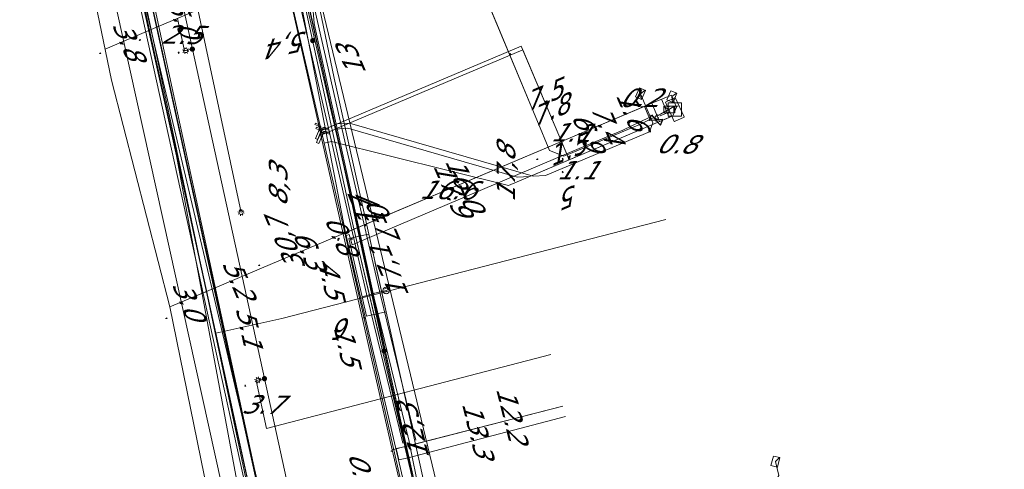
# Model space of a CAD drawing. Header units: metres. Extents: x 124576 to 133557, y 395865 to 402386.
# Tile 295 of 447: x 128447 to 128521, y 402221 to 402255. Entities that reach past the tile are written whole.
import ezdxf
from ezdxf.enums import TextEntityAlignment as Align

# ---------------------------------------------------------------- set-up
doc = ezdxf.new("R2010")
doc.units = ezdxf.units.M
doc.header["$MEASUREMENT"] = 0
for name, color, linetype, lineweight, true_color in [('LG_Datatransport_Eurofiber_Nederland_BV', 3, 'Continuous', 13, 0x00ff00), ('LG_Datatransport_KPN_BV', 3, 'Continuous', 13, 0x00ff00), ('LG_Datatransport_Tele2_Nederland_BV', 3, 'Continuous', 13, 0x00ff00), ('LG_Datatransport_Ziggo_BV', 3, 'Continuous', 13, 0x00ff00), ('LG_Gas_Lage_Druk_Enexis_Netbeheer_BV', 7, 'Continuous', 13, 0xffdc7d), ('LG_Gas_Lage_Druk_P_Enexis_Netbeheer_BV', 7, 'Continuous', 13, 0xffdc7d), ('LG_Laag_Spanning', 7, 'Continuous', 13, 0x960000), ('LG_Laag_Spanning_Enexis_Netbeheer_BV', 7, 'Continuous', 13, 0x960000), ('LG_Midden_Spanning_Enexis_Netbeheer_BV', 7, 'Continuous', 13, 0xd20000), ('LG_Riool_Onder_Druk_Gemeente_Loon_op_Zand', 7, 'Continuous', 13, 0x800080), ('LG_Riool_Onder_Druk_New_Water_Business_Tilburg_BV', 5, 'Continuous', 13, 0x0000ff), ('LG_unet-4_Brabant_Water', 5, 'Continuous', 13, 0x0000ff), ('MV_Datatransport_lijn', 3, 'Continuous', 0, 0x00ff00)]:
    doc.layers.add(name, color=color, linetype=linetype, lineweight=lineweight, true_color=true_color)
for name, color, linetype, lineweight in [('LG_Datatransport_P_KPN_BV', 7, 'Continuous', 0), ('LG_Datatransport_P_Ziggo_BV', 7, 'Continuous', 0), ('LG_Laag_Spanning_P_Enexis_Netbeheer_BV', 7, 'Continuous', 0), ('LG_n00003_Spitters_Electrotechniek_BV', 7, 'Continuous', 13), ('MV_Datatransport', 7, 'Continuous', 0), ('MV_Gas_Lage_Druk', 7, 'Continuous', 0), ('MV_Gas_Lage_Druk_lijn', 7, 'Continuous', 0), ('MV_Gas_Lage_Druk_pijl', 7, 'Continuous', 0), ('MV_Laag_Spanning', 7, 'Continuous', 0), ('MV_Laag_Spanning_lijn', 7, 'Continuous', 0), ('MV_Laag_Spanning_pijl', 7, 'Continuous', 0), ('MV_Midden_Spanning', 7, 'Continuous', 0), ('MV_Midden_Spanning_lijn', 7, 'Continuous', 0), ('MV_Midden_Spanning_pijl', 7, 'Continuous', 0), ('MV_unet-4', 7, 'Continuous', 0)]:
    doc.layers.add(name, color=color, linetype=linetype, lineweight=lineweight)
doc.styles.add('Klic_Annotatie', font='verdanai.ttf', dxfattribs={"oblique": 20, "height": 1.4})
doc.styles.add('Style-Arial Narrow', font='ARIALN.TTF')

# ---------------------------------------------------------------- blocks, each defined once
blk = doc.blocks.new('Onbekend_5')
at = {"layer": 'LG_Datatransport_P_Ziggo_BV'}
blk.add_hatch(color=256, dxfattribs=at).paths.add_polyline_path([(-0.25, -1.07, -0.262633), (0.23, 0.15), (0.59, 0.47, 0.379827), (0.7, 1.26), (0.69, 1.26, 0.228508), (-0.03, 1.53), (-0.03, 1.52, 0.459053), (-0.82, 0.79), (-1.29, 0.85, -0.414214), (-0.08, 2, -0.243799), (1.09, 1.52, -0.379827), (0.9, 0.11), (0.54, -0.2, 0.262633), (0.23, -1.08), (-0.17, -1.07)])
blk.add_circle((0, 0), 2.5, dxfattribs=at)
at = {"layer": 'LG_Datatransport_P_Ziggo_BV', "extrusion": (0, 0, -1)}
blk.add_solid([(0.34, -2.06), (-0.21, -2.06), (0.34, -1.51), (-0.21, -1.51)], dxfattribs=at)
blk = doc.blocks.new('Mof')
at = {"layer": 'LG_Laag_Spanning_P_Enexis_Netbeheer_BV'}
h = blk.add_hatch(color=256, dxfattribs=at)
edge = h.paths.add_edge_path()
edge.add_arc((0, 0), 2, 0, 360)
blk = doc.blocks.new('DeliveryPoint')
at = {"layer": 'LG_Laag_Spanning_P_Enexis_Netbeheer_BV', "flags": 128}
blk.add_lwpolyline([(-3.75, -2.5), (3.75, -2.5), (3.75, 2.5), (-3.75, 2.5), (-3.75, -2.5)], close=True, dxfattribs=at)
blk.add_lwpolyline([(-3.75, 2.5), (-3.75, 2.16), (0, 0), (3.75, 2.16)], dxfattribs=at)
blk = doc.blocks.new('Streetlight')
at = {"layer": 'LG_Laag_Spanning_P_Enexis_Netbeheer_BV'}
for p, q in [((-1.77, 1.77), (-1.06, 1.06)), ((0, 2.5), (0, 1.5)), ((1.77, 1.77), (1.06, 1.06)), ((-1.06, -1.06), (-1.77, -1.77)), ((0, -1.5), (0, -2.5)), ((1.06, -1.06), (1.77, -1.77))]:
    blk.add_line(p, q, dxfattribs=at)
at = {"layer": 'LG_Laag_Spanning_P_Enexis_Netbeheer_BV', "flags": 128}
for points in [[(-2.5, 0), (-1.5, 0)], [(1.5, 0), (2.5, 0)]]:
    blk.add_lwpolyline(points, dxfattribs=at)
at = {"layer": 'LG_Laag_Spanning_P_Enexis_Netbeheer_BV'}
blk.add_circle((0, 0), 1.5, dxfattribs=at)
blk = doc.blocks.new('DeliveryPoint_1')
at = {"layer": 'LG_Gas_Lage_Druk_P_Enexis_Netbeheer_BV', "flags": 128}
blk.add_lwpolyline([(-3.75, -2.5), (3.75, -2.5), (3.75, 2.5), (-3.75, 2.5), (-3.75, -2.5)], close=True, dxfattribs=at)
blk.add_lwpolyline([(-3.75, 2.5), (-3.75, 2.16), (0, 0), (3.75, 2.16)], dxfattribs=at)
blk = doc.blocks.new('Aftakzadel')
at = {"layer": 'LG_Gas_Lage_Druk_P_Enexis_Netbeheer_BV', "flags": 128}
blk.add_lwpolyline([(3, 3.12, 0.414214), (1, 1.12), (1, -6.38), (-1, -6.38), (-1, 1.12, 0.414214), (-3, 3.12), (-5.5, 3.12), (-5.5, 4.12), (-3, 4.12, -0.414214), (0, 1.12, -0.414214), (3, 4.12), (5.5, 4.12), (5.5, 3.12), (3, 3.12)], format="xyb", close=True, dxfattribs=at)
blk = doc.blocks.new('Verloopstuk')
at = {"layer": 'LG_Gas_Lage_Druk_P_Enexis_Netbeheer_BV', "lineweight": 30, "flags": 128}
for points in [[(-3.02, -0.01), (-7.65, -2.3), (-7.57, 2.29), (-3.02, -0.01)], [(-3.02, -0.01), (1.62, -2.3), (1.54, 2.29), (-3.02, -0.01)]]:
    blk.add_lwpolyline(points, close=True, dxfattribs=at)
at = {"layer": 'LG_Gas_Lage_Druk_P_Enexis_Netbeheer_BV', "color": 7, "linetype": 'Continuous', "style": 'Style-Arial Narrow'}
blk.add_text('G', height=3.5, dxfattribs=at).set_placement((-3.05, 2.63), align=Align.MIDDLE_CENTER)
blk = doc.blocks.new('Aansluitkast_1')
at = {"layer": 'LG_Laag_Spanning_P_Enexis_Netbeheer_BV'}
for p, q in [((-2.5, 2.5), (2.5, 2.5)), ((0, -2.5), (0, 2.5))]:
    blk.add_line(p, q, dxfattribs=at)
at = {"layer": 'LG_Laag_Spanning_P_Enexis_Netbeheer_BV', "flags": 128}
blk.add_lwpolyline([(-5, -5), (5, -5), (5, 5), (-5, 5), (-5, -5)], close=True, dxfattribs=at)
blk = doc.blocks.new('m_pijl')
at = {"layer": 'MV_Laag_Spanning_pijl'}
blk.add_hatch(color=7, dxfattribs=at).paths.add_polyline_path([(-1, -0.33), (-1, 0), (-1, 0.33), (0, 0)])
at = {"layer": 'MV_Laag_Spanning_pijl', "flags": 128}
blk.add_lwpolyline([(-1, 0), (-1, 0.33), (0, 0), (-1, -0.33), (-1, 0)], close=True, dxfattribs=at)
blk = doc.blocks.new('m_pijl_1')
at = {"layer": 'MV_Midden_Spanning_pijl'}
blk.add_hatch(color=7, dxfattribs=at).paths.add_polyline_path([(-1, -0.33), (-1, 0), (-1, 0.33), (0, 0)])
at = {"layer": 'MV_Midden_Spanning_pijl', "flags": 128}
blk.add_lwpolyline([(-1, 0), (-1, 0.33), (0, 0), (-1, -0.33), (-1, 0)], close=True, dxfattribs=at)
blk = doc.blocks.new('m_pijl_2')
at = {"layer": 'MV_Gas_Lage_Druk_pijl'}
blk.add_hatch(color=7, dxfattribs=at).paths.add_polyline_path([(-1, -0.33), (-1, 0), (-1, 0.33), (0, 0)])
at = {"layer": 'MV_Gas_Lage_Druk_pijl', "flags": 128}
blk.add_lwpolyline([(-1, 0), (-1, 0.33), (0, 0), (-1, -0.33), (-1, 0)], close=True, dxfattribs=at)
blk = doc.blocks.new('Mof_2')
at = {"layer": 'LG_Datatransport_P_KPN_BV'}
h = blk.add_hatch(color=256, dxfattribs=at)
edge = h.paths.add_edge_path()
edge.add_arc((0, 0), 2, 0, 360)

msp = doc.modelspace()

# ---------------------------------------------------------------- linework, layer by layer
at = {"layer": 'LG_Datatransport_Eurofiber_Nederland_BV', "flags": 128}
for points in [[(128432.3, 402185.3), (128432.9, 402185.28), (128433.86, 402184.62), (128436.2, 402184.5), (128440.62, 402184.41), (128468.19, 402185.14), (128471.52, 402190.82), (128467.14, 402209.54), (128457.33, 402254.05), (128445, 402309.6), (128456.9, 402312.2), (128455.3, 402315.5), (128454.377, 402319.731)], [(128432.301, 402185.3), (128432.905, 402185.284), (128433.858, 402184.616), (128436.2, 402184.5), (128440.2, 402184.4), (128468.2, 402185.1), (128471.5, 402190.8), (128467.1, 402209.5), (128445.1, 402309.4), (128456.9, 402312.2), (128455.3, 402315.5), (128454.367, 402319.731)], [(128432.301, 402185.3), (128432.905, 402185.284), (128433.858, 402184.616), (128436.2, 402184.5), (128440.617, 402184.413), (128468.193, 402185.141), (128471.517, 402190.823), (128467.139, 402209.537), (128457.326, 402254.049), (128445, 402309.6), (128456.9, 402312.2), (128455.3, 402315.5), (128454.377, 402319.731)], [(128432.33, 402185.28), (128432.9, 402185.28), (128433.86, 402184.62), (128436.2, 402184.5), (128440.2, 402184.4), (128468.2, 402185.1), (128471.5, 402190.8), (128467.1, 402209.5), (128445.1, 402309.4), (128456.9, 402312.2), (128455.3, 402315.5), (128454.367, 402319.731)]]:
    msp.add_lwpolyline(points, dxfattribs=at)
at = {"layer": 'LG_Datatransport_KPN_BV', "flags": 128}
for points in [[(128455.218, 402311.621), (128454.46, 402311.454), (128449.558, 402310.378), (128449.065, 402310.272), (128444.18, 402309.197), (128455.315, 402259.014), (128466.045, 402210.181)], [(128483.152, 402191.598), (128479.663, 402207.105), (128476.063, 402222.351), (128476.057, 402222.38), (128474.153, 402231.125), (128470.046, 402250), (128468.176, 402258.597), (128466.353, 402267.195), (128465.979, 402268.958)], [(128474.153, 402231.125), (128468.176, 402258.597), (128465.979, 402268.958)], [(128483.485, 402191.127), (128483.215, 402193.894), (128481.047, 402201.616), (128476.067, 402222.336), (128476.057, 402222.38), (128472.214, 402238.766), (128467.911, 402258.453), (128466.747, 402263.778), (128466.234, 402266.12)], [(128466.747, 402263.778), (128467.911, 402258.453), (128472.214, 402238.766), (128474.131, 402230.59)]]:
    msp.add_lwpolyline(points, dxfattribs=at)
at = {"layer": 'LG_Datatransport_Tele2_Nederland_BV', "flags": 128}
msp.add_lwpolyline([(128468, 402194.4), (128468.916, 402195.315), (128469.1, 402200.3), (128454.2, 402269.3), (128452.9, 402273.4), (128452.9, 402275.4)], dxfattribs=at)
at = {"layer": 'LG_Datatransport_Ziggo_BV'}
for p, q in [((128456.209, 402256.345), (128461.8, 402230.906)), ((128456.209, 402256.345), (128461.8, 402230.906)), ((128474.644, 402234.124), (128473.667, 402233.909)), ((128473.667, 402233.909), (128476.304, 402221.503)), ((128461.8, 402230.906), (128471.677, 402185.478)), ((128461.8, 402230.906), (128471.677, 402185.478)), ((128476.304, 402221.503), (128488.18, 402224.62))]:
    msp.add_line(p, q, dxfattribs=at)
at = {"layer": 'LG_Datatransport_Ziggo_BV', "flags": 128}
for points in [[(128494.232, 402316.236), (128488.12, 402314.275), (128473.327, 402310.478), (128464.711, 402309.152), (128462.599, 402309.546), (128461.744, 402309.749), (128460.812, 402308.976), (128458.4, 402307.697), (128458.216, 402307.434), (128458.164, 402307.155), (128461.189, 402294.577), (128461.733, 402291.673), (128464.246, 402275.85), (128465.618, 402275.596), (128466.467, 402267.979), (128467.958, 402260.416), (128468.274, 402259.19), (128469.054, 402256.157), (128469.223, 402254.279), (128473.667, 402233.909), (128474.644, 402234.124)], [(128474.644, 402234.124), (128473.667, 402233.909), (128469.223, 402254.279), (128469.054, 402256.157), (128468.274, 402259.19), (128482.865, 402265.841)], [(128455.565, 402259.275), (128471.677, 402185.478), (128476.427, 402186.088), (128484.274, 402187.245), (128485.244, 402185.413), (128486.6, 402182.574), (128489.458, 402176.224), (128491.84, 402173.62), (128518.426, 402146.244), (128590.303, 402070.175), (128654.699, 402000.481), (128599.863, 401941.045), (128598.303, 401939.972), (128594.351, 401941.948), (128573.508, 401917.389)], [(128468.274, 402259.19), (128469.054, 402256.157), (128469.223, 402254.279), (128473.667, 402233.909)], [(128390.59, 402209.053), (128387.032, 402203.853), (128387.12, 402188.761), (128388.028, 402186.072), (128407.673, 402185.749), (128422.745, 402185.458), (128446.646, 402184.381), (128463.198, 402184.554), (128471.677, 402185.478), (128475.032, 402185.909), (128484.274, 402187.245), (128482.151, 402195.195), (128479.205, 402207.562), (128476.304, 402221.503), (128473.667, 402233.909), (128474.644, 402234.124)], [(128405.795, 402207.93), (128407.199, 402189.053), (128407.991, 402188.617), (128407.673, 402185.749), (128422.745, 402185.458), (128446.646, 402184.381), (128463.198, 402184.554), (128471.677, 402185.478), (128475.032, 402185.909), (128484.274, 402187.245), (128482.151, 402195.195), (128479.205, 402207.562), (128476.304, 402221.503), (128473.667, 402233.909), (128474.644, 402234.124)], [(128474.644, 402234.124), (128473.667, 402233.909), (128476.304, 402221.503), (128479.205, 402207.562), (128482.151, 402195.195), (128484.274, 402187.245), (128485.244, 402185.413), (128486.6, 402182.574), (128489.458, 402176.224), (128491.84, 402173.62), (128515.879, 402181.668)], [(128474.644, 402234.124), (128473.667, 402233.909), (128476.304, 402221.503), (128488.18, 402224.62)], [(128476.304, 402221.503), (128479.205, 402207.562), (128482.151, 402195.195), (128484.274, 402187.245)]]:
    msp.add_lwpolyline(points, dxfattribs=at)
at = {"layer": 'LG_Gas_Lage_Druk_Enexis_Netbeheer_BV', "flags": 128}
for points in [[(128485.879, 402170.929), (128485.42, 402173.157), (128484.931, 402175.532), (128477.301, 402212.565), (128477.16, 402213.251), (128475.096, 402222.098), (128471.389, 402238.409), (128469.724, 402245.846), (128469.657, 402246.144), (128466.984, 402258.08), (128465.074, 402266.568)], [(128469.657, 402246.144), (128470.945, 402246.688), (128471.886, 402246.744), (128485.742, 402242.746), (128486.683, 402242.802), (128494.516, 402246.109), (128494.782, 402246.764), (128493.847, 402248.974)], [(128495.286, 402246.868), (128496.295, 402247.294), (128496.561, 402247.949), (128496.219, 402248.759)], [(128469.724, 402245.846), (128470.819, 402246.309), (128471.76, 402246.364), (128484.545, 402242.675), (128485.486, 402242.731), (128493.687, 402246.193), (128495.286, 402246.868)]]:
    msp.add_lwpolyline(points, dxfattribs=at)
at = {"layer": 'LG_Laag_Spanning', "flags": 128}
msp.add_lwpolyline([(128496.404, 402246.873), (128496.406, 402246.873), (128496.407, 402246.874), (128497.135, 402247.207), (128497.136, 402247.208), (128497.137, 402247.208), (128497.138, 402247.209), (128497.139, 402247.21), (128497.14, 402247.211), (128497.14, 402247.212), (128497.141, 402247.214), (128497.141, 402247.215), (128497.141, 402247.216), (128497.141, 402247.217), (128497.141, 402247.219), (128497.14, 402247.22), (128496.473, 402248.675), (128496.472, 402248.676), (128496.472, 402248.677), (128496.471, 402248.678), (128496.47, 402248.679), (128496.469, 402248.68), (128496.468, 402248.68), (128496.467, 402248.681), (128496.465, 402248.681), (128496.464, 402248.681), (128496.463, 402248.681), (128496.462, 402248.681), (128496.46, 402248.68), (128495.733, 402248.346), (128495.732, 402248.345), (128495.731, 402248.345), (128495.73, 402248.344), (128495.729, 402248.343), (128495.728, 402248.342), (128495.728, 402248.341), (128495.727, 402248.34), (128495.727, 402248.338), (128495.727, 402248.337), (128495.727, 402248.336), (128495.727, 402248.335), (128495.728, 402248.333), (128496.394, 402246.879), (128496.395, 402246.878), (128496.395, 402246.877), (128496.396, 402246.876), (128496.397, 402246.875), (128496.398, 402246.874), (128496.399, 402246.874), (128496.401, 402246.873), (128496.402, 402246.873), (128496.403, 402246.873), (128496.404, 402246.873)], dxfattribs=at)
at = {"layer": 'LG_Laag_Spanning_Enexis_Netbeheer_BV'}
for p, q in [((128460.016, 402252.335), (128459.507, 402252.224)), ((128465.459, 402227.473), (128464.961, 402227.364))]:
    msp.add_line(p, q, dxfattribs=at)
at = {"layer": 'LG_Laag_Spanning_Enexis_Netbeheer_BV', "flags": 128}
for points in [[(128469.534, 402192.146), (128469.679, 402193.889), (128470.067, 402198.539), (128470.113, 402199.937), (128470.079, 402202.038), (128470.052, 402203.701), (128469.953, 402205.096), (128469.505, 402208.694), (128469.268, 402210.073), (128465.459, 402227.473), (128460.016, 402252.335), (128454.417, 402277.913), (128454.215, 402278.834), (128451.995, 402288.974), (128451.887, 402289.77), (128451.959, 402290.565), (128452.103, 402290.944), (128452.44, 402291.358), (128452.566, 402291.468), (128459.872, 402292.993), (128460.275, 402293.005), (128460.95, 402292.688), (128460.991, 402292.636), (128461.55, 402292.448)], [(128469.534, 402192.146), (128469.679, 402193.889), (128470.067, 402198.539), (128470.113, 402199.937), (128470.079, 402202.038), (128470.052, 402203.701), (128469.953, 402205.096), (128469.505, 402208.694), (128469.268, 402210.073), (128465.459, 402227.473), (128460.016, 402252.335), (128454.417, 402277.913), (128454.215, 402278.834), (128451.995, 402288.974), (128451.887, 402289.77), (128451.959, 402290.565), (128452.103, 402290.944), (128452.44, 402291.358), (128452.566, 402291.468)], [(128454.417, 402277.913), (128455.048, 402278.176), (128455.614, 402277.879), (128463.692, 402240.012)], [(128473.827, 402276.094), (128474.659, 402273.947), (128475.569, 402271.727), (128478.752, 402264.371), (128479.691, 402262.162), (128481.712, 402257.313), (128486.134, 402246.7), (128486.867, 402244.942)], [(128473.827, 402276.094), (128474.659, 402273.947), (128475.569, 402271.727), (128478.752, 402264.371), (128479.691, 402262.162), (128481.712, 402257.313), (128486.134, 402246.7), (128486.867, 402244.942)], [(128486.867, 402244.942), (128486.134, 402246.7), (128479.691, 402262.162), (128478.752, 402264.371), (128475.569, 402271.727), (128474.659, 402273.947), (128473.827, 402276.094)], [(128495.988, 402247.79), (128495.967, 402247.777), (128495.36, 402247.423), (128493.838, 402246.684), (128489.582, 402244.892), (128488.308, 402244.358), (128488.052, 402244.251), (128486.969, 402244.696), (128486.867, 402244.942), (128486.134, 402246.7), (128479.691, 402262.162)], [(128480.94, 402198.393), (128480.791, 402199.031), (128477.314, 402213.911), (128471.573, 402238.486), (128467.72, 402258.392), (128467.28, 402260.377)], [(128480.94, 402198.393), (128480.791, 402199.031), (128477.314, 402213.911), (128471.573, 402238.486), (128467.72, 402258.392), (128467.28, 402260.377)], [(128495.988, 402247.79), (128495.967, 402247.777), (128495.36, 402247.423)], [(128488.308, 402244.358), (128489.582, 402244.892), (128492.935, 402246.304), (128493.838, 402246.684), (128495.36, 402247.423)], [(128488.308, 402244.358), (128489.582, 402244.892), (128492.935, 402246.304), (128493.838, 402246.684), (128495.36, 402247.423)], [(128495.36, 402247.423), (128493.838, 402246.684), (128489.582, 402244.892), (128488.308, 402244.358)], [(128488.308, 402244.358), (128488.052, 402244.251), (128486.969, 402244.696), (128486.867, 402244.942)], [(128477.314, 402213.911), (128477.692, 402213.446), (128478.493, 402213.175), (128489.894, 402215.931), (128490.864, 402216.174), (128503.934, 402219.553), (128504.294, 402220.162), (128504.024, 402221.213)]]:
    msp.add_lwpolyline(points, dxfattribs=at)
at = {"layer": 'LG_Midden_Spanning_Enexis_Netbeheer_BV'}
for p, q in [((128473.948, 402232.37), (128472.64, 402238.225)), ((128474.638, 402232.524), (128473.334, 402238.38)), ((128480.005, 402205.202), (128473.948, 402232.37))]:
    msp.add_line(p, q, dxfattribs=at)
at = {"layer": 'LG_Midden_Spanning_Enexis_Netbeheer_BV', "flags": 128}
for points in [[(128426.999, 402322.131), (128427.267, 402320.946), (128428.278, 402316.48), (128429.9, 402309.313), (128431.572, 402301.928), (128433.245, 402294.542), (128437.04, 402277.777), (128437.531, 402275.839), (128439.803, 402267.754), (128440.255, 402265.808), (128441.094, 402261.283), (128441.462, 402260.112), (128441.582, 402259.847), (128441.996, 402259.368), (128442.603, 402259.189), (128455.159, 402259.235), (128455.566, 402259.237), (128455.811, 402259.039), (128458.838, 402244.675), (128469.967, 402191.877)], [(128426.999, 402322.131), (128427.267, 402320.946), (128428.278, 402316.48), (128429.9, 402309.313), (128431.572, 402301.928), (128433.245, 402294.542), (128437.04, 402277.777), (128437.531, 402275.839), (128439.803, 402267.754), (128440.255, 402265.808), (128441.094, 402261.283), (128441.462, 402260.112), (128441.582, 402259.847), (128441.996, 402259.368), (128442.603, 402259.189), (128455.159, 402259.235), (128455.566, 402259.237), (128455.811, 402259.039), (128458.838, 402244.675), (128469.967, 402191.877)], [(128469.967, 402191.877), (128458.838, 402244.675), (128455.811, 402259.039), (128455.566, 402259.237), (128455.159, 402259.235), (128442.603, 402259.189), (128441.996, 402259.368), (128441.582, 402259.847), (128441.462, 402260.112), (128441.094, 402261.283), (128440.255, 402265.808), (128439.803, 402267.754), (128437.531, 402275.839), (128437.04, 402277.777), (128433.245, 402294.542), (128431.572, 402301.928), (128429.9, 402309.313), (128428.278, 402316.48), (128427.267, 402320.946), (128426.999, 402322.131)], [(128469.967, 402191.877), (128458.838, 402244.675), (128455.811, 402259.039), (128455.566, 402259.237), (128455.159, 402259.235), (128442.603, 402259.189), (128441.996, 402259.368), (128441.582, 402259.847), (128441.462, 402260.112), (128441.094, 402261.283), (128440.255, 402265.808), (128439.803, 402267.754), (128437.531, 402275.839), (128437.04, 402277.777), (128433.245, 402294.542), (128431.572, 402301.928), (128429.9, 402309.313), (128428.278, 402316.48), (128427.267, 402320.946), (128426.999, 402322.131)], [(128469.967, 402191.877), (128458.838, 402244.675), (128455.811, 402259.039), (128455.566, 402259.237), (128455.159, 402259.235), (128442.603, 402259.189), (128441.996, 402259.368), (128441.582, 402259.847), (128441.462, 402260.112), (128441.094, 402261.283), (128440.255, 402265.808), (128439.803, 402267.754), (128437.531, 402275.839), (128437.04, 402277.777), (128433.245, 402294.542), (128431.572, 402301.928), (128429.9, 402309.313), (128428.278, 402316.48), (128427.267, 402320.946), (128426.999, 402322.131)], [(128469.967, 402191.877), (128458.838, 402244.675), (128455.811, 402259.039), (128455.566, 402259.237), (128455.159, 402259.235), (128442.603, 402259.189), (128441.996, 402259.368), (128441.582, 402259.847), (128441.462, 402260.112), (128441.094, 402261.283), (128440.255, 402265.808), (128439.803, 402267.754), (128437.531, 402275.839), (128437.04, 402277.777), (128433.245, 402294.542), (128431.572, 402301.928), (128429.9, 402309.313), (128428.278, 402316.48), (128427.267, 402320.946), (128426.999, 402322.131)], [(128426.999, 402322.131), (128427.267, 402320.946), (128428.278, 402316.48), (128429.9, 402309.313), (128431.572, 402301.928), (128433.245, 402294.542), (128437.04, 402277.777), (128437.531, 402275.839), (128439.803, 402267.754), (128440.255, 402265.808), (128441.094, 402261.283), (128441.462, 402260.112), (128441.582, 402259.847), (128441.996, 402259.368), (128442.603, 402259.189), (128455.159, 402259.235), (128455.566, 402259.237), (128455.811, 402259.039), (128458.838, 402244.675), (128469.967, 402191.877)], [(128426.999, 402322.131), (128427.267, 402320.946), (128428.278, 402316.48), (128429.9, 402309.313), (128431.572, 402301.928), (128433.245, 402294.542), (128437.04, 402277.777), (128437.531, 402275.839), (128439.803, 402267.754), (128440.255, 402265.808), (128441.094, 402261.283), (128441.462, 402260.112), (128441.582, 402259.847), (128441.996, 402259.368), (128442.603, 402259.189), (128455.159, 402259.235), (128455.566, 402259.237), (128455.811, 402259.039), (128458.838, 402244.675), (128469.967, 402191.877)], [(128469.967, 402191.877), (128458.838, 402244.675), (128455.811, 402259.039), (128455.566, 402259.237), (128455.159, 402259.235), (128442.603, 402259.189), (128441.996, 402259.368), (128441.582, 402259.847), (128441.462, 402260.112), (128441.094, 402261.283), (128440.255, 402265.808), (128439.803, 402267.754), (128437.531, 402275.839), (128437.04, 402277.777), (128433.245, 402294.542), (128431.572, 402301.928), (128429.9, 402309.313), (128428.278, 402316.48), (128427.267, 402320.946), (128426.999, 402322.131)], [(128485.623, 402184.889), (128485.545, 402185.212), (128484.27, 402186.081), (128474.365, 402184.925), (128471.021, 402184.535), (128468.349, 402186.462), (128462.929, 402210.524), (128462.472, 402212.551), (128458.307, 402232.886), (128453.917, 402250.005), (128450.731, 402265.341), (128446.185, 402287.998), (128439.293, 402321.053)], [(128462.929, 402210.524), (128462.472, 402212.551), (128458.307, 402232.886), (128453.917, 402250.005), (128450.731, 402265.341), (128446.185, 402287.998), (128439.293, 402321.053)], [(128462.472, 402212.551), (128458.307, 402232.886), (128453.917, 402250.005), (128450.731, 402265.341), (128446.185, 402287.998), (128439.293, 402321.053)], [(128462.929, 402210.524), (128462.472, 402212.551), (128458.307, 402232.886), (128453.917, 402250.005), (128450.731, 402265.341), (128446.185, 402287.998), (128439.293, 402321.053)], [(128462.472, 402212.551), (128458.307, 402232.886), (128453.917, 402250.005), (128450.731, 402265.341), (128446.185, 402287.998), (128439.293, 402321.053)], [(128431.572, 402301.928), (128433.245, 402294.542), (128437.04, 402277.777), (128437.531, 402275.839), (128439.803, 402267.754), (128440.255, 402265.808), (128441.094, 402261.283), (128441.462, 402260.112), (128441.582, 402259.847), (128441.996, 402259.368), (128442.603, 402259.189), (128455.159, 402259.235), (128455.566, 402259.237), (128455.811, 402259.039), (128458.838, 402244.675), (128469.967, 402191.877), (128470.889, 402190.2), (128473.642, 402187.515), (128473.761, 402187.399)], [(128460.747, 402292.223), (128462.332, 402285.185), (128465.603, 402270.648), (128465.979, 402268.802), (128467.13, 402263.154), (128472.495, 402238.875), (128472.64, 402238.225), (128473.948, 402232.37), (128480.005, 402205.202), (128481.747, 402197.394), (128484.27, 402186.081), (128484.59, 402184.669), (128484.662, 402184.302), (128487.333, 402176.13)], [(128484.27, 402186.081), (128481.747, 402197.394), (128480.005, 402205.202), (128473.948, 402232.37), (128472.64, 402238.225), (128472.495, 402238.875), (128467.13, 402263.154), (128465.979, 402268.802), (128465.603, 402270.648), (128462.332, 402285.185)], [(128529.746, 402131.104), (128513.681, 402147.825), (128510.457, 402151.181), (128505.229, 402157.232), (128500, 402163.282), (128498.673, 402164.816), (128495.38, 402168.623), (128494.738, 402169.345), (128488.746, 402175.344), (128487.552, 402176.894), (128486.308, 402182.052), (128485.884, 402183.806), (128485.623, 402184.889), (128485.545, 402185.212), (128478.835, 402213.684), (128474.638, 402232.524), (128473.334, 402238.38), (128470.712, 402250.148), (128465.854, 402273.542), (128466.385, 402276.742), (128465.431, 402280.48), (128465.429, 402280.487)], [(128473.334, 402238.38), (128470.712, 402250.148), (128465.854, 402273.542), (128466.385, 402276.742), (128465.431, 402280.48), (128465.429, 402280.487)], [(128472.64, 402238.225), (128472.495, 402238.875), (128467.13, 402263.154)], [(128473.948, 402232.37), (128473.16, 402235.899), (128473.039, 402236.438), (128472.64, 402238.225)], [(128473.948, 402232.37), (128473.16, 402235.899), (128473.039, 402236.438), (128472.64, 402238.225)], [(128473.948, 402232.37), (128473.16, 402235.899), (128473.039, 402236.438), (128472.64, 402238.225)], [(128473.948, 402232.37), (128473.16, 402235.899), (128473.039, 402236.438), (128472.64, 402238.225)], [(128473.334, 402238.38), (128473.732, 402236.593), (128473.852, 402236.053), (128474.638, 402232.524)], [(128473.334, 402238.38), (128473.732, 402236.593), (128473.852, 402236.053), (128474.638, 402232.524)], [(128485.545, 402185.212), (128478.835, 402213.684), (128474.638, 402232.524)]]:
    msp.add_lwpolyline(points, dxfattribs=at)
at = {"layer": 'LG_n00003_Spitters_Electrotechniek_BV'}
for p, q in [((128470.561, 402245.156), (128467.534, 402258.322)), ((128468.02, 402258.44), (128471.048, 402245.268)), ((128471.536, 402245.38), (128468.506, 402258.558)), ((128473.233, 402233.535), (128470.561, 402245.156)), ((128471.048, 402245.268), (128473.719, 402233.65)), ((128474.206, 402233.766), (128471.536, 402245.38)), ((128473.719, 402233.65), (128476.39, 402222.72)), ((128476.876, 402222.839), (128474.206, 402233.766)), ((128475.904, 402222.601), (128473.233, 402233.535)), ((128476.39, 402222.72), (128476.407, 402222.551)), ((128476.407, 402222.551), (128477.178, 402218.784))]:
    msp.add_line(p, q, dxfattribs=at)
at = {"layer": 'LG_Riool_Onder_Druk_Gemeente_Loon_op_Zand'}
msp.add_line((128484.15, 402195.986), (128465.776, 402272.256), dxfattribs=at)
at = {"layer": 'LG_Riool_Onder_Druk_New_Water_Business_Tilburg_BV', "flags": 128}
msp.add_lwpolyline([(128493.388, 402165.381), (128489.303, 402169.645), (128485.4, 402174.077), (128481.684, 402178.666), (128477.473, 402184.641), (128473.749, 402190.932), (128470.536, 402197.498), (128470.014, 402198.664), (128469.606, 402199.874), (128469.314, 402201.117), (128461.801, 402233.04), (128454.259, 402264.956), (128446.688, 402296.865), (128441.508, 402320.859)], dxfattribs=at)
at = {"layer": 'LG_unet-4_Brabant_Water', "flags": 128}
for points in [[(128449, 402182.79), (128465.51, 402182.67), (128469.03, 402189.25), (128466.41, 402203.37), (128458.83, 402244.29), (128451.49, 402277.31), (128444.77, 402307.79), (128442.043, 402320.812)], [(128378.91, 402186), (128394.01, 402185.81), (128402.02, 402185.71), (128432.38, 402185.33), (128449.55, 402185.12), (128464.91, 402184.93), (128465.74, 402185.27), (128468.67, 402190.39), (128448.41, 402282.03), (128444.81, 402298.29), (128444.24, 402298.92), (128444.09, 402299.6)], [(128485.38, 402176.95), (128476.55, 402216.19), (128471.58, 402238.26), (128471.53, 402238.47), (128469.97, 402245.23), (128461.81, 402280.5)], [(128495.43, 402248.56), (128496.01, 402247.19), (128483.87, 402242.04), (128470.51, 402245.36), (128469.97, 402245.23)], [(128492.51, 402246.23), (128494.5, 402247.18), (128494.14, 402248.02)], [(128492.51, 402246.23), (128488.25, 402244.44), (128472.07, 402237.57), (128471.86, 402238.35), (128471.58, 402238.26)]]:
    msp.add_lwpolyline(points, dxfattribs=at)
at = {"layer": 'MV_Datatransport_lijn'}
for p, q in [((128495.75, 402239.47), (128466.781, 402232.001)), ((128466.781, 402232.001), (128461.8, 402230.906)), ((128487.98, 402225.4), (128476.12, 402222.36)), ((128476.12, 402222.36), (128475.406, 402222.199)), ((128475.406, 402222.199), (128475.598, 402221.344)), ((128476.12, 402222.36), (128476.149, 402222.248)), ((128476.304, 402221.503), (128475.598, 402221.344))]:
    msp.add_line(p, q, dxfattribs=at)
at = {"layer": 'MV_Gas_Lage_Druk_lijn'}
for p, q in [((128484.841, 402252.561), (128469.657, 402246.144)), ((128484.958, 402252.284), (128470.839, 402246.317)), ((128496.172, 402248.87), (128496.357, 402248.431)), ((128494.698, 402248.248), (128495.281, 402246.866))]:
    msp.add_line(p, q, dxfattribs=at)
at = {"layer": 'MV_Gas_Lage_Druk_pijl'}
for p, q in [((128487.88, 402245.37), (128484.841, 402252.561)), ((128487.88, 402245.37), (128484.958, 402252.284)), ((128494.698, 402248.248), (128496.172, 402248.87)), ((128487.88, 402245.37), (128494.698, 402248.248)), ((128487.88, 402245.37), (128494.237, 402248.053)), ((128487.88, 402245.37), (128471.389, 402238.409)), ((128487.88, 402245.37), (128488.464, 402243.988)), ((128487.98, 402225.4), (128475.096, 402222.098))]:
    msp.add_line(p, q, dxfattribs=at)
at = {"layer": 'MV_Laag_Spanning_lijn'}
for p, q in [((128459.419, 402252.205), (128459.543, 402252.232)), ((128487.084, 402229.308), (128465.613, 402223.718)), ((128464.826, 402227.334), (128464.961, 402227.364))]:
    msp.add_line(p, q, dxfattribs=at)
at = {"layer": 'MV_Laag_Spanning_pijl'}
for p, q in [((128458.888, 402254.648), (128459.419, 402252.205)), ((128496.07, 402247.61), (128495.995, 402247.795)), ((128496.07, 402247.61), (128495.333, 402247.298)), ((128486.867, 402244.942), (128471.574, 402238.484)), ((128487.88, 402245.37), (128486.867, 402244.942)), ((128487.88, 402245.37), (128488.308, 402244.357)), ((128465.613, 402223.718), (128464.827, 402227.334))]:
    msp.add_line(p, q, dxfattribs=at)
at = {"layer": 'MV_Midden_Spanning_lijn'}
for p, q in [((128473.312, 402238.375), (128471.837, 402238.047)), ((128473.747, 402233.89), (128472.827, 402233.657)), ((128473.156, 402232.193), (128474.617, 402232.519))]:
    msp.add_line(p, q, dxfattribs=at)
at = {"layer": 'MV_Midden_Spanning_pijl'}
for p, q in [((128461.555, 402255.78), (128456.913, 402253.812)), ((128456.913, 402253.812), (128453.433, 402252.337)), ((128487.88, 402245.37), (128473.161, 402239.157)), ((128472.495, 402238.875), (128471.725, 402238.55)), ((128473.161, 402239.157), (128472.495, 402238.875)), ((128471.725, 402238.55), (128465.884, 402236.085)), ((128472.827, 402233.657), (128471.837, 402238.047)), ((128465.884, 402236.085), (128461.076, 402234.055)), ((128461.076, 402234.055), (128458.307, 402232.886)), ((128472.827, 402233.657), (128473.156, 402232.193))]:
    msp.add_line(p, q, dxfattribs=at)

# ---------------------------------------------------------------- block references
at = {"layer": 'LG_Datatransport_P_KPN_BV', "xscale": 0.1, "yscale": 0.1, "zscale": 0.1}
for p in [(128469.106, 402252.981), (128474.485, 402229.564)]:
    msp.add_blockref('Mof_2', p, dxfattribs=at)
at = {"layer": 'LG_Datatransport_P_Ziggo_BV', "xscale": 0.1, "yscale": 0.1, "zscale": 0.1}
msp.add_blockref('Onbekend_5', (128474.644, 402234.124), dxfattribs=at)
at = {"layer": 'LG_Gas_Lage_Druk_P_Enexis_Netbeheer_BV', "xscale": 0.1, "yscale": 0.1, "zscale": 0.1}
for name, p, rotation in [('DeliveryPoint_1', (128493.847, 402248.974), 247), ('DeliveryPoint_1', (128496.219, 402248.759), 247), ('Aftakzadel', (128469.657, 402246.144), 337), ('Aftakzadel', (128469.724, 402245.846), 337)]:
    msp.add_blockref(name, p, dxfattribs=dict(at, rotation=rotation))
at = {"layer": 'LG_Gas_Lage_Druk_P_Enexis_Netbeheer_BV', "color": 7, "linetype": 'Continuous', "xscale": 0.1, "yscale": 0.1, "zscale": 0.1, "rotation": 337}
msp.add_blockref('Verloopstuk', (128495.286, 402246.868), dxfattribs=at)
at = {"layer": 'LG_Laag_Spanning_P_Enexis_Netbeheer_BV', "xscale": 0.1, "yscale": 0.1, "zscale": 0.1}
for name, p, rotation in [('Streetlight', (128459.507, 402252.224), 168), ('Streetlight', (128463.692, 402240.012), 78), ('Streetlight', (128464.961, 402227.364), 168), ('DeliveryPoint', (128504.024, 402221.213), 256)]:
    msp.add_blockref(name, p, dxfattribs=dict(at, rotation=rotation))
for name, p in [('Mof', (128460.016, 402252.335)), ('DeliveryPoint', (128495.988, 402247.79)), ('Aansluitkast_1', (128496.434, 402247.777)), ('Mof', (128465.459, 402227.473))]:
    msp.add_blockref(name, p, dxfattribs=at)
at = {"layer": 'MV_Gas_Lage_Druk_pijl', "xscale": 0.1, "yscale": 0.1, "zscale": 0.1}
for p, rotation in [((128484, 402252), 112), ((128484, 402252), 112), ((128494, 402248), 22), ((128494, 402248), 22), ((128496, 402248), 22), ((128488, 402243), 293), ((128471, 402238), 203), ((128475, 402222), 195)]:
    msp.add_blockref('m_pijl_2', p, dxfattribs=dict(at, rotation=rotation))
at = {"layer": 'MV_Laag_Spanning_pijl', "xscale": 0.1, "yscale": 0.1, "zscale": 0.1}
for p, rotation in [((128459, 402252), 283), ((128495, 402247), 112), ((128495, 402247), 203), ((128486, 402244), 203), ((128488, 402244), 293), ((128471, 402238), 203), ((128464, 402227), 102)]:
    msp.add_blockref('m_pijl', p, dxfattribs=dict(at, rotation=rotation))
at = {"layer": 'MV_Midden_Spanning_pijl', "xscale": 0.1, "yscale": 0.1, "zscale": 0.1}
for p, rotation in [((128456, 402253), 203), ((128453, 402252), 203), ((128473, 402239), 203), ((128471, 402238), 102), ((128471, 402238), 203), ((128472, 402238), 203), ((128465, 402236), 203), ((128461, 402234), 203), ((128458, 402232), 203), ((128473, 402232), 283)]:
    msp.add_blockref('m_pijl_1', p, dxfattribs=dict(at, rotation=rotation))

# ---------------------------------------------------------------- texts
at = {"layer": 'MV_Datatransport', "style": 'Klic_Annotatie', "oblique": 20}
for s, rotation, p in [('5,4', 192.7, (128467.409, 402252.699)), ('13', 112.9, (128472.085, 402251.353)), ('5', 202.9, (128488.727, 402241.277)), ('17', 112.9, (128473.107, 402239.906)), ('17', 112.9, (128473.71, 402239.843)), ('30,7', 112.9, (128467.142, 402237.525)), ('17,1', 112.9, (128474.962, 402235.403)), ('5.1', 282, (128464.291, 402231.454)), ('9', 12.7, (128470.774, 402231.131)), ('12.2', 284, (128484.113, 402224.866)), ('12,3', 104.4, (128476.734, 402223.359)), ('12,3', 104.4, (128476.737, 402223.344)), ('0.9', 283, (128472.793, 402220.52))]:
    msp.add_text(s, height=1.4, rotation=rotation, dxfattribs=at).set_placement(p, align=Align.MIDDLE_CENTER)
at = {"layer": 'MV_Gas_Lage_Druk', "style": 'Klic_Annotatie', "oblique": 20}
for s, rotation, p in [('7.5', 23, (128486.419, 402248.827)), ('7.8', 23, (128486.905, 402247.678)), ('1.6', 293, (128493.176, 402247.794)), ('7.4', 293, (128491.289, 402246.809)), ('6.9', 293, (128489.839, 402246.197)), ('1.5', 23, (128488.172, 402244.679)), ('17.9', 293, (128479.634, 402241.889)), ('13.3', 284, (128481.538, 402223.749))]:
    msp.add_text(s, height=1.4, rotation=rotation, dxfattribs=at).set_placement(p, align=Align.MIDDLE_CENTER)
at = {"layer": 'MV_Laag_Spanning', "style": 'Klic_Annotatie', "oblique": 20}
for s, p in [('2.5', (128459.154, 402253.427)), ('1.1', (128488.541, 402246.054)), ('0.8', (128496.49, 402245.175)), ('16.6', (128479.221, 402241.713)), ('3.7', (128465.22, 402225.526))]:
    msp.add_text(s, height=1.4, rotation=359, dxfattribs=at).set_placement(p, align=Align.MIDDLE_CENTER)
for s, p in [('0.2', (128493.721, 402248.667)), ('1.1', (128488.991, 402243.205))]:
    msp.add_text(s, height=1.4, dxfattribs=at).set_placement(p, align=Align.MIDDLE_CENTER)
at = {"layer": 'MV_Midden_Spanning', "style": 'Klic_Annotatie', "oblique": 20}
for s, rotation, p in [('5.0', 293, (128459.234, 402254.796)), ('3.8', 293, (128455.173, 402253.075)), ('16.0', 293, (128480.521, 402242.264)), ('0.7', 293, (128474.225, 402239.739)), ('0.8', 293, (128471.195, 402238.424)), ('6.3', 293, (128468.805, 402237.318)), ('5.2', 293, (128463.48, 402235.07)), ('4.5', 283, (128470.472, 402235.129)), ('3.0', 293, (128459.692, 402233.471)), ('1.5', 283, (128471.682, 402230.068))]:
    msp.add_text(s, height=1.4, rotation=rotation, dxfattribs=at).set_placement(p, align=Align.MIDDLE_CENTER)
at = {"layer": 'MV_unet-4', "style": 'Klic_Annotatie', "oblique": 20}
for s, rotation, p in [('17,8', 89.6, (128483.68, 402242.87)), ('8,3', 89.8, (128466.49, 402241.94))]:
    msp.add_text(s, height=1.4, rotation=rotation, dxfattribs=at).set_placement(p, align=Align.MIDDLE_CENTER)

doc.saveas('drawing.dxf')
